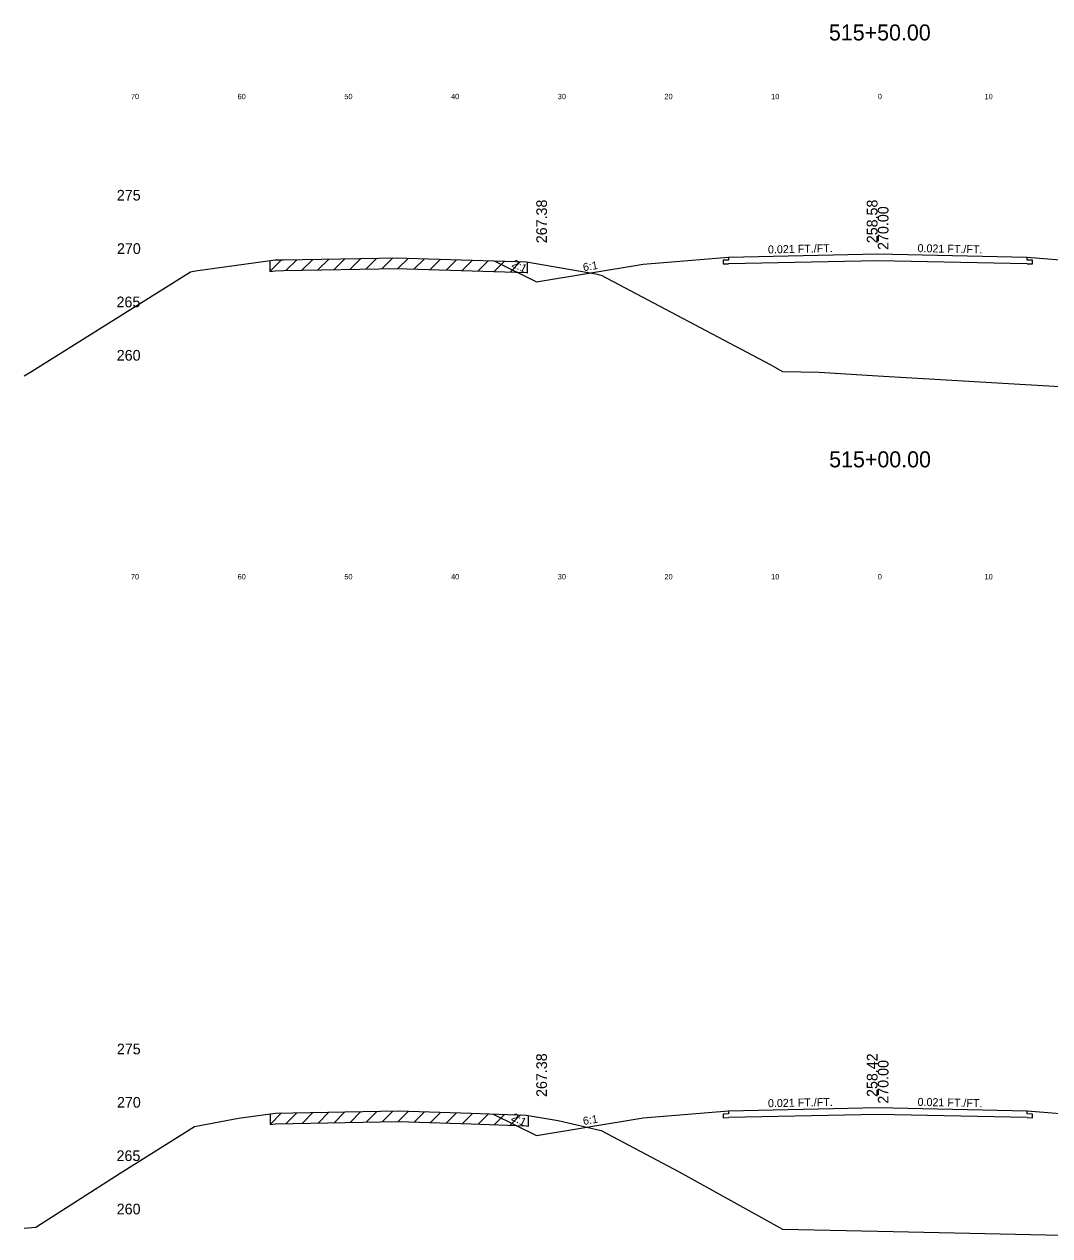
# Model space of a CAD drawing. Extents: x 1000 to 1162, y 999 to 8520.
# Drawn here: x 1000 to 1096.1, y 3238 to 3351.5 of the extents above; entities that cross this region are included whole.
import ezdxf

# ---------------------------------------------------------------- set-up
doc = ezdxf.new("R2010")
doc.units = 0
for name, color, linetype in [('Level 10', 7, 'Continuous'), ('Level 11', 7, 'Continuous'), ('Level 12', 7, 'Continuous'), ('Level 3', 7, 'Continuous'), ('Level 32', 7, 'Continuous'), ('Level 33', 7, 'Continuous'), ('Level 56', 7, 'Continuous'), ('Level 59', 7, 'Continuous'), ('Level 6', 7, 'Continuous'), ('Level 60', 7, 'Continuous'), ('Level 61', 7, 'Continuous'), ('Level 7', 7, 'Continuous')]:
    doc.layers.add(name, color=color, linetype=linetype)

msp = doc.modelspace()

# ---------------------------------------------------------------- linework, layer by layer
at = {"layer": 'Level 11'}
for p, q in [((1066, 3329.41), (1065.5, 3329.4)), ((1065.5, 3329.4), (1065.5, 3329.06)), ((1065.5, 3329.06), (1066, 3329.07)), ((1066, 3329.71), (1066, 3329.41)), ((1094, 3329.41), (1094, 3329.71)), ((1094.5, 3329.4), (1094, 3329.41)), ((1094, 3329.07), (1094.5, 3329.06)), ((1094.5, 3329.06), (1094.5, 3329.4)), ((1066, 3249.41), (1065.5, 3249.4)), ((1065.5, 3249.4), (1065.5, 3249.06)), ((1066, 3249.71), (1066, 3249.41)), ((1094, 3249.41), (1094, 3249.71)), ((1094.5, 3249.4), (1094, 3249.41)), ((1094.5, 3249.06), (1094.5, 3249.4)), ((1065.5, 3249.06), (1066, 3249.07)), ((1094, 3249.07), (1094.5, 3249.06))]:
    msp.add_line(p, q, dxfattribs=at)
at = {"layer": 'Level 12'}
for p, q in [((1080, 3329.36), (1066, 3329.07)), ((1094, 3329.07), (1080, 3329.36)), ((1080, 3249.36), (1066, 3249.07)), ((1094, 3249.07), (1080, 3249.36))]:
    msp.add_line(p, q, dxfattribs=at)
at = {"layer": 'Level 59'}
for p, q in [((1066, 3329.71), (1080, 3330)), ((1080, 3330), (1094, 3329.71)), ((1066, 3249.71), (1080, 3250)), ((1080, 3250), (1094, 3249.71))]:
    msp.add_line(p, q, dxfattribs=at)
at = {"layer": 'Level 6'}
for p, q in [((1058, 3329.04), (1066, 3329.71)), ((1094, 3329.71), (1102, 3329.04)), ((1058, 3249.04), (1066, 3249.71)), ((1094, 3249.71), (1102, 3249.04))]:
    msp.add_line(p, q, dxfattribs=at)
at = {"layer": 'Level 60'}
for p, q in [((1016.05, 3328.42), (1023.53, 3329.43)), ((1023.53, 3329.43), (1024.3, 3329.44)), ((1024.3, 3329.44), (1035.03, 3329.63)), ((1035.03, 3329.63), (1035.87, 3329.6)), ((1035.87, 3329.6), (1047.08, 3329.26)), ((1047.08, 3329.26), (1053.57, 3328.13)), ((1000.51, 3318.9), (1015.59, 3328.33)), ((1015.59, 3328.33), (1016.05, 3328.42)), ((1053.57, 3328.13), (1054.08, 3328.01)), ((1054.08, 3328.01), (1069.9, 3319.63)), ((1069.9, 3319.63), (1071.07, 3318.98)), ((1000, 3318.57), (1000.51, 3318.9)), ((1071.07, 3318.98), (1074.5, 3318.91)), ((1074.5, 3318.91), (1080, 3318.58)), ((1080, 3318.58), (1123.89, 3316)), ((1020.09, 3249.02), (1023.54, 3249.49)), ((1023.54, 3249.49), (1030.09, 3249.6)), ((1030.09, 3249.6), (1035.05, 3249.69)), ((1035.05, 3249.69), (1041.88, 3249.47)), ((1041.88, 3249.47), (1047.05, 3249.31)), ((1047.05, 3249.31), (1050.04, 3248.79)), ((1008.99, 3243.87), (1015.97, 3248.23)), ((1015.97, 3248.23), (1020.09, 3249.02)), ((1050.04, 3248.79), (1054.08, 3247.85)), ((1054.08, 3247.85), (1061.38, 3243.98)), ((1001.1, 3238.8), (1008.99, 3243.87)), ((1061.38, 3243.98), (1071.07, 3238.62)), ((1000, 3238.7), (1001.1, 3238.8)), ((1071.07, 3238.62), (1080, 3238.42)), ((1080, 3238.42), (1099.5, 3238))]:
    msp.add_line(p, q, dxfattribs=at)
at = {"layer": 'Level 61'}
for p, q in [((1024.11, 3329.44), (1023.03, 3328.36)), ((1023.03, 3329.36), (1023.03, 3328.36)), ((1024.3, 3328.44), (1035.03, 3328.63)), ((1025.55, 3329.46), (1024.53, 3328.45)), ((1027.05, 3329.49), (1026.03, 3328.47)), ((1028.55, 3329.52), (1027.53, 3328.5)), ((1030.05, 3329.54), (1029.03, 3328.52)), ((1031.55, 3329.57), (1030.53, 3328.55)), ((1033.05, 3329.59), (1032.03, 3328.58)), ((1034.55, 3329.62), (1033.53, 3328.6)), ((1036, 3329.6), (1035.03, 3328.63)), ((1035.03, 3328.63), (1035.87, 3328.6)), ((1037.5, 3329.55), (1036.53, 3328.58)), ((1039, 3329.51), (1038.03, 3328.53)), ((1040.5, 3329.46), (1039.53, 3328.49)), ((1042, 3329.41), (1041.03, 3328.44)), ((1043.5, 3329.37), (1042.53, 3328.4)), ((1045, 3329.32), (1044.03, 3328.35)), ((1046.5, 3329.28), (1045.53, 3328.3)), ((1047.17, 3328.24), (1047.17, 3329.24)), ((1023.03, 3328.36), (1023.53, 3328.43)), ((1023.53, 3328.43), (1024.3, 3328.44)), ((1035.87, 3328.6), (1047.08, 3328.26)), ((1047.08, 3328.26), (1047.17, 3328.24)), ((1024.12, 3249.5), (1023.05, 3248.42)), ((1023.05, 3249.42), (1023.05, 3248.42)), ((1025.56, 3249.52), (1024.55, 3248.51)), ((1027.06, 3249.55), (1026.05, 3248.53)), ((1028.56, 3249.58), (1027.55, 3248.56)), ((1030.06, 3249.6), (1029.05, 3248.58)), ((1031.56, 3249.63), (1030.55, 3248.61)), ((1033.06, 3249.65), (1032.05, 3248.64)), ((1034.56, 3249.68), (1033.55, 3248.66)), ((1036.01, 3249.66), (1035.05, 3248.69)), ((1037.51, 3249.61), (1036.55, 3248.64)), ((1039.01, 3249.56), (1038.05, 3248.59)), ((1040.51, 3249.51), (1039.55, 3248.54)), ((1042.01, 3249.46), (1041.05, 3248.49)), ((1043.52, 3249.42), (1042.55, 3248.45)), ((1045.02, 3249.37), (1044.05, 3248.4)), ((1046.52, 3249.32), (1045.55, 3248.35)), ((1047.25, 3248.27), (1047.25, 3249.27)), ((1023.05, 3248.42), (1023.54, 3248.49)), ((1023.54, 3248.49), (1030.09, 3248.6)), ((1030.09, 3248.6), (1035.05, 3248.69)), ((1035.05, 3248.69), (1041.88, 3248.47)), ((1041.88, 3248.47), (1047.05, 3248.31)), ((1047.05, 3248.31), (1047.25, 3248.27))]:
    msp.add_line(p, q, dxfattribs=at)
at = {"layer": 'Level 7'}
for p, q in [((1044.05, 3329.35), (1048, 3327.38)), ((1048, 3327.38), (1058, 3329.04)), ((1043.95, 3249.4), (1048, 3247.38)), ((1048, 3247.38), (1058, 3249.04))]:
    msp.add_line(p, q, dxfattribs=at)

# ---------------------------------------------------------------- texts
at = {"layer": 'Level 10'}
for s, p in [('258.58', (1079.97, 3331)), ('258.42', (1079.97, 3251))]:
    msp.add_text(s, height=1, rotation=90, dxfattribs=at).set_placement(p)
at = {"layer": 'Level 11'}
for s, p in [(' 275', (1008.31, 3335)), (' 270', (1008.32, 3330)), (' 265', (1008.28, 3325)), (' 260', (1008.3, 3320)), (' 275', (1008.31, 3255)), (' 270', (1008.32, 3250)), (' 265', (1008.28, 3245)), (' 260', (1008.3, 3240))]:
    msp.add_text(s, height=1, dxfattribs=at).set_placement(p)
at = {"layer": 'Level 3'}
for s, p in [('515+50.00', (1075.42, 3350)), ('515+00.00', (1075.44, 3310))]:
    msp.add_text(s, height=1.5, dxfattribs=at).set_placement(p)
at = {"layer": 'Level 32'}
for s, rotation, p in [('0.021 FT./FT.', 1.1916, (1069.71, 3330.04)), ('0.021 FT./FT.', 358.8084, (1083.72, 3330.17)), ('2:1', 333.435, (1045.63, 3328.84)), ('6:1', 9.4623, (1052.43, 3328.37)), ('0.021 FT./FT.', 1.1916, (1069.71, 3250.04)), ('0.021 FT./FT.', 358.8084, (1083.72, 3250.17)), ('2:1', 333.435, (1045.58, 3248.87)), ('6:1', 9.4623, (1052.43, 3248.37))]:
    msp.add_text(s, height=0.75, rotation=rotation, dxfattribs=at).set_placement(p)
at = {"layer": 'Level 33'}
for p in [(1048.99, 3331), (1048.99, 3251)]:
    msp.add_text('267.38', height=1, rotation=90, dxfattribs=at).set_placement(p)
at = {"layer": 'Level 56'}
for s, p in [('70', (1010, 3344.5)), ('60', (1020, 3344.5)), ('50', (1030, 3344.5)), ('40', (1040, 3344.5)), ('30', (1050, 3344.5)), ('20', (1060, 3344.5)), ('10', (1070, 3344.5)), ('0', (1080, 3344.5)), ('10', (1090, 3344.5)), ('70', (1010, 3299.5)), ('60', (1020, 3299.5)), ('50', (1030, 3299.5)), ('40', (1040, 3299.5)), ('30', (1050, 3299.5)), ('20', (1060, 3299.5)), ('10', (1070, 3299.5)), ('0', (1080, 3299.5)), ('10', (1090, 3299.5))]:
    msp.add_text(s, height=0.5, dxfattribs=at).set_placement(p)
at = {"layer": 'Level 59'}
for p in [(1081, 3330), (1081, 3250)]:
    msp.add_text(' 270.00', height=1, rotation=90, dxfattribs=at).set_placement(p)

doc.saveas('drawing.dxf')
